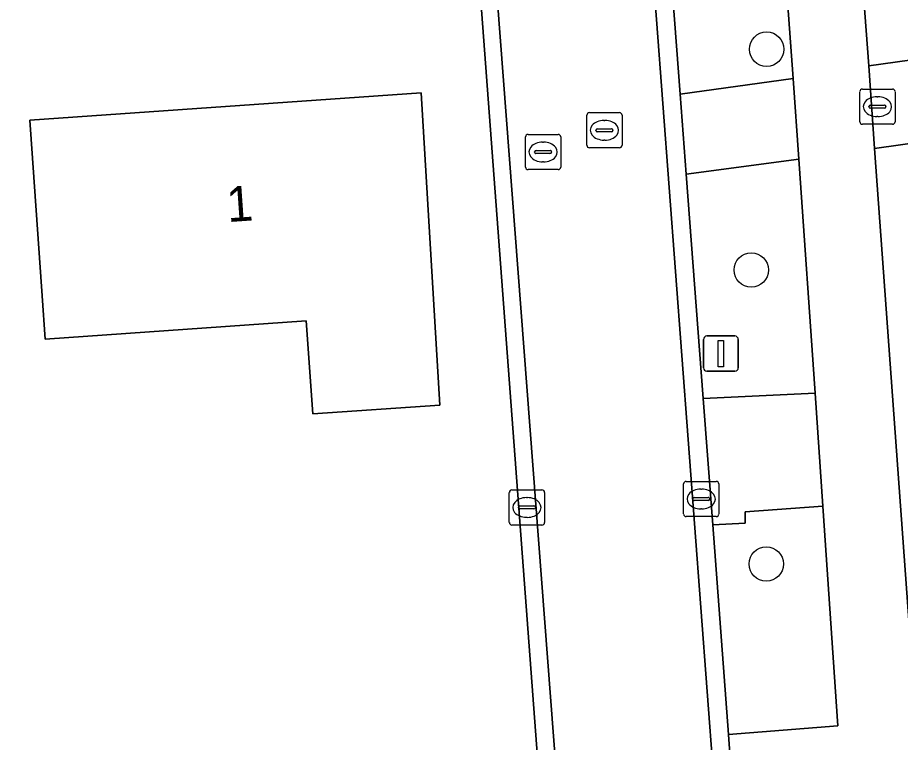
# Model space of a CAD drawing. Extents: x 162661 to 163484, y 380247 to 381230.
# Drawn here: x 163123.53 to 163148.58, y 380327.82 to 380348.38 of the extents above; entities that cross this region are included whole.
import ezdxf

# ---------------------------------------------------------------- set-up
doc = ezdxf.new("R2010")
doc.units = 0
for name, color, linetype in [('IMGEO_Boom', 7, 'Continuous'), ('IMGEO_Erf', 7, 'Continuous'), ('IMGEO_Groenvoorziening', 7, 'Continuous'), ('IMGEO_Kolk', 7, 'Continuous'), ('IMGEO_Lichtmast', 7, 'Continuous'), ('IMGEO_Pand', 7, 'Continuous'), ('IMGEO_Pand_nummerreeks', 7, 'Continuous'), ('IMGEO_Rijbaan_lokaal_gesloten', 7, 'Continuous'), ('IMGEO_Rijbaan_lokaal_open', 7, 'Continuous'), ('IMGEO_Rioolput', 7, 'Continuous'), ('IMGEO_Voetpad_halfverhard', 7, 'Continuous'), ('IMGEO_Voetpad_open', 7, 'Continuous')]:
    doc.layers.add(name, color=color, linetype=linetype)

msp = doc.modelspace()

# ---------------------------------------------------------------- linework, layer by layer
at = {"layer": 'IMGEO_Boom'}
for centre in [(163144.788, 380347.489), (163144.352, 380341.224), (163144.778, 380332.881)]:
    msp.add_circle(centre, 0.489, dxfattribs=at)
at = {"layer": 'IMGEO_Erf'}
for points in [[(163216.077, 380392.021), (163204.133, 380392.177), (163149.068, 380391.797), (163147.198, 380391.781), (163144.279, 380391.558), (163144.662, 380387.12), (163147.688, 380347.017), (163151.219, 380347.51), (163195.797, 380353.729), (163196.176, 380351.492), (163147.848, 380344.668), (163150.86, 380303.331), (163146.437, 380298.781)], [(163139.978, 380304.779), (163136.519, 380351.021), (163135.092, 380350.931), (163034.276, 380343.853), (163025.928, 380343.278), (163027.147, 380323.267), (163030.282, 380288.461), (163031.404, 380288.568)]]:
    msp.add_lwpolyline(points, dxfattribs=at)
msp.add_lwpolyline([(163131.906, 380337.139), (163131.72, 380339.779), (163124.308, 380339.259), (163124.222, 380340.487), (163123.872, 380345.474), (163134.981, 380346.254), (163135.51, 380337.392)], close=True, dxfattribs=at)
at = {"layer": 'IMGEO_Groenvoorziening'}
for points in [[(163142.548, 380386.928), (163142.283, 380391.415), (163140.187, 380391.241), (163140.315, 380389.838), (163139.036, 380389.731), (163142.33, 380346.217), (163145.542, 380346.659), (163143.52, 380374.274)], [(163146.161, 380337.725), (163145.702, 380344.371), (163142.503, 380343.939), (163142.987, 380337.579)], [(163144.182, 380334.04), (163143.26, 380333.996), (163143.705, 380328.045), (163146.812, 380328.289), (163146.382, 380334.519), (163144.178, 380334.356)]]:
    msp.add_lwpolyline(points, close=True, dxfattribs=at)
at = {"layer": 'IMGEO_Kolk'}
for p, q in [((163142.506, 380335.225), (163143.358, 380335.225)), ((163137.56, 380334.984), (163138.412, 380334.984)), ((163142.431, 380334.299), (163142.431, 380335.151)), ((163142.919, 380335.005), (163142.944, 380335.005)), ((163143.432, 380335.151), (163143.432, 380334.299)), ((163137.485, 380334.058), (163137.485, 380334.91)), ((163137.973, 380334.764), (163137.998, 380334.764)), ((163138.486, 380334.91), (163138.486, 380334.058)), ((163142.69, 380334.719), (163142.69, 380334.731)), ((163142.733, 380334.768), (163143.131, 380334.768)), ((163143.174, 380334.731), (163143.174, 380334.719)), ((163137.744, 380334.478), (163137.744, 380334.49)), ((163137.787, 380334.527), (163138.185, 380334.527)), ((163138.228, 380334.49), (163138.228, 380334.478)), ((163143.128, 380334.682), (163142.73, 380334.682)), ((163138.182, 380334.441), (163137.784, 380334.441)), ((163137.996, 380334.204), (163137.971, 380334.204)), ((163143.358, 380334.225), (163142.506, 380334.225)), ((163142.942, 380334.445), (163142.917, 380334.445)), ((163138.412, 380333.984), (163137.56, 380333.984))]:
    msp.add_line(p, q, dxfattribs=at)
for points in [[(163142.506, 380335.225), (163143.358, 380335.225)], [(163137.56, 380334.984), (163138.412, 380334.984)], [(163142.431, 380334.299), (163142.431, 380335.151)], [(163143.432, 380335.151), (163143.432, 380334.299)], [(163137.485, 380334.058), (163137.485, 380334.91)], [(163138.486, 380334.91), (163138.486, 380334.058)], [(163143.358, 380334.225), (163142.506, 380334.225)], [(163138.412, 380333.984), (163137.56, 380333.984)]]:
    msp.add_lwpolyline(points, dxfattribs=at)
for centre, radius, start, end in [((163142.508, 380335.149), 0.0765, 91.552, 178.448), ((163142.508, 380335.149), 0.0765, 91.552, 178.448), ((163143.356, 380335.149), 0.0765, 1.552, 88.448), ((163143.356, 380335.149), 0.0765, 1.552, 88.448), ((163137.562, 380334.908), 0.0765, 91.552, 178.448), ((163137.562, 380334.908), 0.0765, 91.552, 178.448), ((163138.41, 380334.908), 0.0765, 1.552, 88.448), ((163138.41, 380334.908), 0.0765, 1.552, 88.448), ((163142.73, 380334.728), 0.0403, 85.8775, 175.7526), ((163142.727, 380334.718), 0.0366, 178.938, 274.7102), ((163143.131, 380334.725), 0.043, 264.8664, 352.4533), ((163143.135, 380334.73), 0.0386, 1.7309, 96.639), ((163137.784, 380334.487), 0.0403, 85.8775, 175.7526), ((163137.781, 380334.477), 0.0366, 178.938, 274.7102), ((163138.185, 380334.484), 0.043, 264.8664, 352.4533), ((163138.189, 380334.489), 0.0386, 1.7309, 96.639), ((163142.508, 380334.301), 0.0765, 181.552, 268.448), ((163142.508, 380334.301), 0.0765, 181.552, 268.448), ((163143.356, 380334.301), 0.0765, 271.552, 358.448), ((163143.356, 380334.301), 0.0765, 271.552, 358.448), ((163137.562, 380334.06), 0.0765, 181.552, 268.448), ((163137.562, 380334.06), 0.0765, 181.552, 268.448), ((163138.41, 380334.06), 0.0765, 271.552, 358.448), ((163138.41, 380334.06), 0.0765, 271.552, 358.448)]:
    msp.add_arc(centre, radius, start, end, dxfattribs=at)
for centre, major_axis, ratio, start_param, end_param in [((163142.918, 380334.725), (-0.387, 0.002), 0.722429, 4.712389, 7.853982), ((163142.943, 380334.725), (-0.39, 0.002), 0.717154, 1.570796, 4.712389), ((163137.972, 380334.484), (-0.387, 0.002), 0.722429, 4.712389, 7.853982), ((163137.997, 380334.484), (-0.39, 0.002), 0.717154, 1.570796, 4.712389)]:
    msp.add_ellipse(centre, major_axis=major_axis, ratio=ratio, start_param=start_param, end_param=end_param, dxfattribs=at)
at = {"layer": 'IMGEO_Lichtmast'}
for p, q in [((163142.994, 380338.451), (163142.994, 380339.251)), ((163142.994, 380339.251), (163142.994, 380338.451)), ((163143.094, 380339.351), (163143.884, 380339.351)), ((163143.884, 380339.351), (163143.094, 380339.351)), ((163143.984, 380339.251), (163143.984, 380338.451)), ((163143.984, 380338.451), (163143.984, 380339.251)), ((163143.884, 380338.351), (163143.094, 380338.351)), ((163143.094, 380338.351), (163143.884, 380338.351))]:
    msp.add_line(p, q, dxfattribs=at)
msp.add_lwpolyline([(163143.414, 380339.226), (163143.564, 380339.226), (163143.564, 380338.476), (163143.414, 380338.476), (163143.414, 380339.226)], dxfattribs=at)
for centre, start, end in [((163143.094, 380339.251), 90, 180), ((163143.094, 380339.251), 90, 180), ((163143.884, 380339.251), 0, 90), ((163143.884, 380339.251), 360, 90), ((163143.094, 380338.451), 180, 270), ((163143.094, 380338.451), 180, 270), ((163143.884, 380338.451), 270, 0), ((163143.884, 380338.451), 270, 0)]:
    msp.add_arc(centre, 0.1, start, end, dxfattribs=at)
at = {"layer": 'IMGEO_Pand'}
msp.add_lwpolyline([(163131.906, 380337.139), (163135.51, 380337.392), (163134.981, 380346.254), (163123.872, 380345.474), (163124.222, 380340.487), (163124.308, 380339.259), (163131.72, 380339.779)], close=True, dxfattribs=at)
at = {"layer": 'IMGEO_Rijbaan_lokaal_gesloten'}
msp.add_lwpolyline([(163136.897, 380352.19), (163140.509, 380304.804), (163145.361, 380299.205), (163144.354, 380312.576), (163140.765, 380360.258), (163137.475, 380403.162), (163135.931, 380423.629), (163134.3, 380425.026)], dxfattribs=at)
at = {"layer": 'IMGEO_Rijbaan_lokaal_open'}
for points in [[(163135.931, 380423.629), (163137.475, 380403.162), (163140.765, 380360.258), (163144.354, 380312.576), (163144.858, 380312.613), (163143.776, 380327.092), (163143.705, 380328.045), (163143.26, 380333.996), (163142.987, 380337.579)], [(163142.987, 380337.579), (163142.503, 380343.939), (163142.33, 380346.217), (163139.036, 380389.731), (163138.932, 380391.167), (163138.661, 380394.747), (163137.658, 380407.694), (163137.378, 380411.312), (163137.292, 380412.726), (163136.528, 380422.373)], [(163136.296, 380352.778), (163136.436, 380352.147), (163136.519, 380351.021), (163139.978, 380304.779)], [(163140.509, 380304.804), (163136.897, 380352.19)]]:
    msp.add_lwpolyline(points, dxfattribs=at)
at = {"layer": 'IMGEO_Rioolput'}
for p, q in [((163147.432, 380345.432), (163147.432, 380346.284)), ((163147.507, 380346.358), (163148.359, 380346.358)), ((163148.433, 380346.284), (163148.433, 380345.432)), ((163147.92, 380346.138), (163147.945, 380346.138)), ((163147.691, 380345.852), (163147.691, 380345.864)), ((163148.129, 380345.815), (163147.731, 380345.815)), ((163147.734, 380345.901), (163148.132, 380345.901)), ((163148.175, 380345.864), (163148.175, 380345.852)), ((163139.684, 380344.763), (163139.684, 380345.615)), ((163139.759, 380345.689), (163140.611, 380345.689)), ((163140.685, 380345.615), (163140.685, 380344.763)), ((163147.943, 380345.578), (163147.918, 380345.578)), ((163139.986, 380345.232), (163140.384, 380345.232)), ((163140.172, 380345.469), (163140.197, 380345.469)), ((163148.359, 380345.358), (163147.507, 380345.358)), ((163137.943, 380344.146), (163137.943, 380344.998)), ((163138.018, 380345.072), (163138.87, 380345.072)), ((163138.944, 380344.998), (163138.944, 380344.146)), ((163139.943, 380345.183), (163139.943, 380345.195)), ((163140.381, 380345.146), (163139.983, 380345.146)), ((163140.427, 380345.195), (163140.427, 380345.183)), ((163138.431, 380344.852), (163138.456, 380344.852)), ((163140.195, 380344.909), (163140.17, 380344.909)), ((163138.202, 380344.566), (163138.202, 380344.578)), ((163138.64, 380344.529), (163138.242, 380344.529)), ((163138.245, 380344.615), (163138.643, 380344.615)), ((163138.686, 380344.578), (163138.686, 380344.566)), ((163140.611, 380344.689), (163139.759, 380344.689)), ((163138.454, 380344.292), (163138.429, 380344.292)), ((163138.87, 380344.072), (163138.018, 380344.072))]:
    msp.add_line(p, q, dxfattribs=at)
for points in [[(163147.432, 380345.432), (163147.432, 380346.284)], [(163147.507, 380346.358), (163148.359, 380346.358)], [(163148.433, 380346.284), (163148.433, 380345.432)], [(163139.684, 380344.763), (163139.684, 380345.615)], [(163139.759, 380345.689), (163140.611, 380345.689)], [(163140.685, 380345.615), (163140.685, 380344.763)], [(163148.359, 380345.358), (163147.507, 380345.358)], [(163137.943, 380344.146), (163137.943, 380344.998)], [(163138.018, 380345.072), (163138.87, 380345.072)], [(163138.944, 380344.998), (163138.944, 380344.146)], [(163140.611, 380344.689), (163139.759, 380344.689)], [(163138.87, 380344.072), (163138.018, 380344.072)]]:
    msp.add_lwpolyline(points, dxfattribs=at)
for centre, radius, start, end in [((163147.509, 380346.282), 0.0765, 91.552, 178.448), ((163147.509, 380346.282), 0.0765, 91.552, 178.448), ((163148.357, 380346.282), 0.0765, 1.552, 88.448), ((163148.357, 380346.282), 0.0765, 1.552, 88.448), ((163147.731, 380345.861), 0.0403, 85.8775, 175.7526), ((163147.728, 380345.851), 0.0366, 178.938, 274.7102), ((163148.132, 380345.858), 0.043, 264.8664, 352.4533), ((163148.136, 380345.863), 0.0386, 1.7309, 96.639), ((163139.761, 380345.613), 0.0765, 91.552, 178.448), ((163139.761, 380345.613), 0.0765, 91.552, 178.448), ((163140.609, 380345.613), 0.0765, 1.552, 88.448), ((163140.609, 380345.613), 0.0765, 1.552, 88.448), ((163139.983, 380345.192), 0.0403, 85.8775, 175.7526), ((163140.388, 380345.194), 0.0386, 1.7309, 96.639), ((163147.509, 380345.434), 0.0765, 181.552, 268.448), ((163147.509, 380345.434), 0.0765, 181.552, 268.448), ((163148.357, 380345.434), 0.0765, 271.552, 358.448), ((163148.357, 380345.434), 0.0765, 271.552, 358.448), ((163138.02, 380344.996), 0.0765, 91.552, 178.448), ((163138.02, 380344.996), 0.0765, 91.552, 178.448), ((163138.868, 380344.996), 0.0765, 1.552, 88.448), ((163138.868, 380344.996), 0.0765, 1.552, 88.448), ((163139.98, 380345.182), 0.0366, 178.938, 274.7102), ((163140.384, 380345.189), 0.043, 264.8664, 352.4533), ((163139.761, 380344.765), 0.0765, 181.552, 268.448), ((163139.761, 380344.765), 0.0765, 181.552, 268.448), ((163140.609, 380344.765), 0.0765, 271.552, 358.448), ((163140.609, 380344.765), 0.0765, 271.552, 358.448), ((163138.242, 380344.575), 0.0403, 85.8775, 175.7526), ((163138.239, 380344.565), 0.0366, 178.938, 274.7102), ((163138.643, 380344.572), 0.043, 264.8664, 352.4533), ((163138.647, 380344.577), 0.0386, 1.7309, 96.639), ((163138.02, 380344.148), 0.0765, 181.552, 268.448), ((163138.02, 380344.148), 0.0765, 181.552, 268.448), ((163138.868, 380344.148), 0.0765, 271.552, 358.448), ((163138.868, 380344.148), 0.0765, 271.552, 358.448)]:
    msp.add_arc(centre, radius, start, end, dxfattribs=at)
for centre, major_axis, ratio, start_param, end_param in [((163147.919, 380345.858), (-0.387, 0.002), 0.722429, 4.712389, 7.853982), ((163147.944, 380345.858), (-0.39, 0.002), 0.717154, 1.570796, 4.712389), ((163140.171, 380345.189), (-0.387, 0.002), 0.722429, 4.712389, 7.853982), ((163140.196, 380345.189), (-0.39, 0.002), 0.717154, 1.570796, 4.712389), ((163138.43, 380344.572), (-0.387, 0.002), 0.722429, 4.712389, 7.853982), ((163138.455, 380344.572), (-0.39, 0.002), 0.717154, 1.570796, 4.712389)]:
    msp.add_ellipse(centre, major_axis=major_axis, ratio=ratio, start_param=start_param, end_param=end_param, dxfattribs=at)
at = {"layer": 'IMGEO_Voetpad_halfverhard'}
for points in [[(163145.542, 380346.659), (163142.33, 380346.217), (163142.503, 380343.939), (163145.702, 380344.371)], [(163146.161, 380337.725), (163142.987, 380337.579), (163143.26, 380333.996), (163144.182, 380334.04), (163144.178, 380334.356), (163146.382, 380334.519)]]:
    msp.add_lwpolyline(points, close=True, dxfattribs=at)
at = {"layer": 'IMGEO_Voetpad_open'}
for points in [[(163147.688, 380347.017), (163144.662, 380387.12), (163144.279, 380391.558), (163142.283, 380391.415), (163142.548, 380386.928), (163143.52, 380374.274), (163145.542, 380346.659), (163145.702, 380344.371), (163146.161, 380337.725), (163146.382, 380334.519), (163146.812, 380328.289), (163143.705, 380328.045), (163143.776, 380327.092), (163146.94, 380327.36), (163147.986, 380312.918), (163144.858, 380312.613), (163144.927, 380311.69), (163148.051, 380312.02), (163148.492, 380305.927), (163146.45, 380305.736), (163145.326, 380306.355), (163145.856, 380299.256)], [(163145.758, 380298.081), (163146.437, 380298.781), (163150.86, 380303.331), (163147.848, 380344.668), (163147.688, 380347.017)]]:
    msp.add_lwpolyline(points, dxfattribs=at)
msp.add_lwpolyline([(163196.176, 380351.492), (163195.797, 380353.729), (163151.219, 380347.51), (163147.688, 380347.017), (163147.848, 380344.668)], close=True, dxfattribs=at)

# ---------------------------------------------------------------- texts
at = {"layer": 'IMGEO_Pand_nummerreeks'}
msp.add_text('1', height=1, rotation=4.0163, dxfattribs=at).set_placement((163129.495, 380342.581))

doc.saveas('drawing.dxf')
